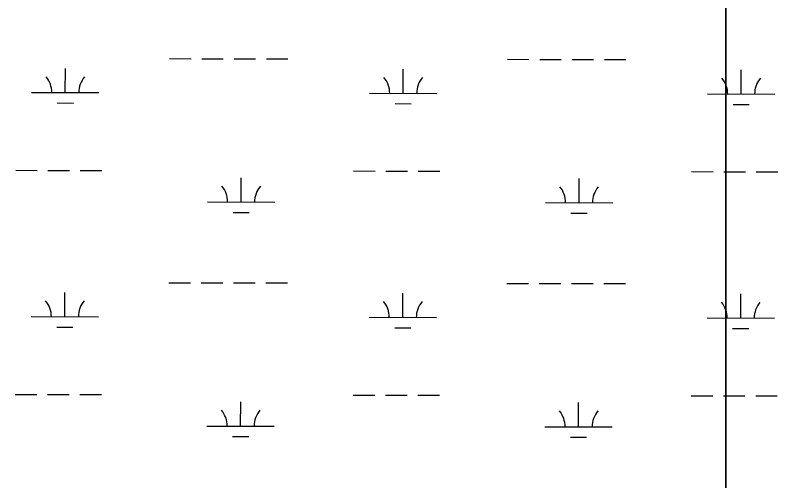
# Model space of a CAD drawing. Extents: x 3187622 to 3225504, y 800805 to 826213.
# Drawn here: x 3215788 to 3216921, y 816939 to 817630 of the extents above; entities that cross this region are included whole.
import ezdxf

# ---------------------------------------------------------------- set-up
doc = ezdxf.new("R2010")
doc.units = 0
doc.layers.add('V-SITE-VEGE', color=7, linetype='Continuous')
doc.layers.add('V-WETL-SWMP', color=7, linetype='Continuous')

msp = doc.modelspace()

# ---------------------------------------------------------------- linework, layer by layer
at = {"layer": 'V-SITE-VEGE'}
for p, q in [((3216843.4, 817658.9), (3216843.4, 815794)), ((3216843.4, 815794), (3216843.4, 817658.9))]:
    msp.add_line(p, q, dxfattribs=at)
at = {"layer": 'V-WETL-SWMP'}
for p, q in [((3216017.1, 817565.5), (3216049.1, 817565.4)), ((3216065.1, 817565.4), (3216097.1, 817565.3)), ((3216113.1, 817565.3), (3216145.1, 817565.2)), ((3216161.1, 817565.2), (3216193.1, 817565.1)), ((3216519, 817564.5), (3216551, 817564.4)), ((3216567, 817564.4), (3216599, 817564.3)), ((3216615, 817564.3), (3216647, 817564.2)), ((3216663, 817564.2), (3216695, 817564.1)), ((3215862.4, 817515.1), (3215862.5, 817551.1)), ((3216364.3, 817514.1), (3216364.4, 817550.1)), ((3216866.2, 817513), (3216866.3, 817549)), ((3215812.4, 817515.2), (3215912.4, 817515)), ((3216314.3, 817514.2), (3216414.3, 817514)), ((3216816.2, 817513.1), (3216916.2, 817512.9)), ((3215850.4, 817499.7), (3215874.4, 817499.6)), ((3216352.3, 817498.7), (3216376.3, 817498.6)), ((3216854.2, 817497.6), (3216878.2, 817497.6)), ((3215788.7, 817399.8), (3215820.7, 817399.7)), ((3215836.7, 817399.7), (3215868.7, 817399.6)), ((3215884.7, 817399.6), (3215916.7, 817399.5)), ((3216290.6, 817398.8), (3216322.6, 817398.7)), ((3216338.6, 817398.7), (3216370.6, 817398.6)), ((3216386.6, 817398.6), (3216418.6, 817398.5)), ((3216792.6, 817397.8), (3216824.6, 817397.7)), ((3216840.6, 817397.7), (3216872.6, 817397.6)), ((3216888.6, 817397.6), (3216920.6, 817397.5)), ((3216123.5, 817352.7), (3216123.6, 817388.7)), ((3216625.4, 817351.7), (3216625.5, 817387.7)), ((3216073.5, 817352.8), (3216173.5, 817352.6)), ((3216575.4, 817351.8), (3216675.4, 817351.6)), ((3216111.5, 817337.3), (3216135.5, 817337.2)), ((3216613.4, 817336.3), (3216637.4, 817336.2)), ((3216016.4, 817232.8), (3216048.4, 817232.8)), ((3216064.4, 817232.7), (3216096.4, 817232.7)), ((3216112.4, 817232.6), (3216144.4, 817232.6)), ((3216160.4, 817232.5), (3216192.4, 817232.5)), ((3216518.3, 817231.8), (3216550.3, 817231.7)), ((3216566.3, 817231.7), (3216598.3, 817231.6)), ((3216614.3, 817231.6), (3216646.3, 817231.5)), ((3216662.3, 817231.5), (3216694.3, 817231.5)), ((3215861.7, 817182.4), (3215861.8, 817218.4)), ((3216363.6, 817181.4), (3216363.7, 817217.4)), ((3216865.5, 817180.4), (3216865.6, 817216.4)), ((3215811.7, 817182.5), (3215911.7, 817182.3)), ((3216313.6, 817181.5), (3216413.6, 817181.3)), ((3216815.5, 817180.5), (3216915.5, 817180.3)), ((3215849.7, 817167), (3215873.7, 817167)), ((3216351.6, 817166), (3216375.6, 817165.9)), ((3216853.5, 817165), (3216877.5, 817164.9)), ((3215788.1, 817067.1), (3215820.1, 817067.1)), ((3215836.1, 817067), (3215868.1, 817067)), ((3215884.1, 817066.9), (3215916.1, 817066.9)), ((3216290, 817066.1), (3216322, 817066)), ((3216338, 817066), (3216370, 817065.9)), ((3216386, 817065.9), (3216418, 817065.8)), ((3216791.9, 817065.1), (3216823.9, 817065)), ((3216839.9, 817065), (3216871.9, 817064.9)), ((3216887.9, 817064.9), (3216919.9, 817064.8)), ((3216122.8, 817020), (3216122.9, 817056)), ((3216624.7, 817019), (3216624.8, 817055)), ((3216072.8, 817020.1), (3216172.8, 817019.9)), ((3216574.7, 817019.1), (3216674.7, 817018.9)), ((3216110.8, 817004.6), (3216134.8, 817004.6)), ((3216612.7, 817003.6), (3216636.7, 817003.5))]:
    msp.add_line(p, q, dxfattribs=at)
for centre, start, end in [((3215807.1, 817515.7), 359.1115, 40.6551), ((3215917.6, 817515.4), 139.1115, 180.6551), ((3216309, 817514.6), 359.1115, 40.6551), ((3216419.5, 817514.4), 139.1115, 180.6551), ((3216811, 817513.6), 359.1115, 40.6551), ((3216921.4, 817513.4), 139.1115, 180.6551), ((3216068.2, 817353.3), 359.1115, 40.6551), ((3216178.7, 817353), 139.1115, 180.6551), ((3216570.2, 817352.3), 359.1115, 40.6551), ((3216680.6, 817352), 139.1115, 180.6551), ((3215806.5, 817183), 359.1115, 40.6551), ((3215917, 817182.8), 139.1115, 180.6551), ((3216308.4, 817182), 359.1115, 40.6551), ((3216418.9, 817181.7), 139.1115, 180.6551), ((3216810.3, 817180.9), 359.1115, 40.6551), ((3216920.8, 817180.7), 139.1115, 180.6551), ((3216067.6, 817020.6), 359.1115, 40.6551), ((3216178.1, 817020.4), 139.1115, 180.6551), ((3216569.5, 817019.6), 359.1115, 40.6551), ((3216680, 817019.4), 139.1115, 180.6551)]:
    msp.add_arc(centre, 35.2, start, end, dxfattribs=at)

doc.saveas('drawing.dxf')
